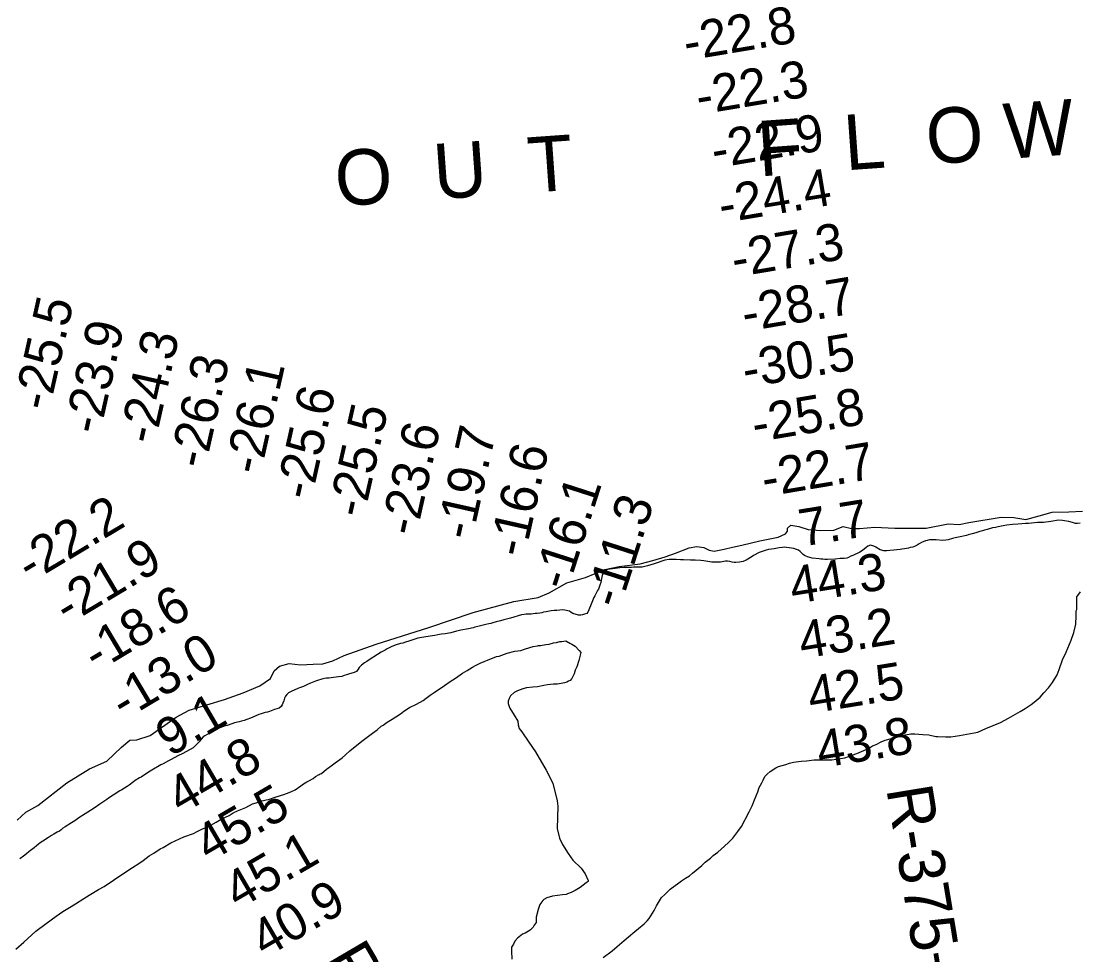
# Model space of a CAD drawing. Extents: x 3148686 to 3186545, y 916144 to 941516.
# Drawn here: x 3162320 to 3164230, y 931302 to 932988 of the extents above; entities that cross this region are included whole.
import ezdxf

# ---------------------------------------------------------------- set-up
doc = ezdxf.new("R2010")
doc.units = 0
for name, color, linetype in [('V-RIVR-EDGE', 7, 'Continuous'), ('V-RIVR-IDEN', 7, 'Continuous'), ('V-RIVR-RANG', 7, 'Continuous'), ('V-RIVR-RANG-IDEN', 7, 'Continuous'), ('V-SITE-VEGE', 7, 'Continuous')]:
    doc.layers.add(name, color=color, linetype=linetype)

msp = doc.modelspace()

# ---------------------------------------------------------------- linework, layer by layer
at = {"layer": 'V-RIVR-EDGE'}
msp.add_lwpolyline([(3162312.7, 931544.8), (3162328.9, 931559.7), (3162350.5, 931571.8), (3162402.4, 931612.8), (3162443.3, 931637.7), (3162474.7, 931651.9), (3162501.2, 931677.1), (3162516.5, 931689.3), (3162529, 931690.2), (3162553.1, 931698), (3162600, 931730.8), (3162623.5, 931743.5), (3162687.5, 931762.9), (3162721.1, 931775), (3162751.2, 931787.4), (3162770.2, 931801), (3162776.9, 931815), (3162786.7, 931823.2), (3162804, 931828.1), (3162824.7, 931825.6), (3162847.6, 931827), (3162864.9, 931827.6), (3162883.2, 931832.7), (3162903.7, 931842.7), (3162961.3, 931862.7), (3163056.1, 931892.9), (3163136.5, 931919.8), (3163209.7, 931939.7), (3163253.5, 931947.2), (3163273.7, 931955.4), (3163305.4, 931973.6), (3163339.5, 931983), (3163374, 931997.5), (3163400.2, 932002.9), (3163438, 932008), (3163460.8, 932013.7), (3163483.1, 932020.7), (3163502, 932027.3), (3163526.7, 932037), (3163540.4, 932039.1), (3163553.2, 932037.3), (3163562.3, 932032.4), (3163571.7, 932030.8), (3163589.4, 932034.4), (3163604.9, 932038), (3163621.4, 932041.7), (3163654.3, 932049.2), (3163687.2, 932055.8), (3163700.6, 932061.9), (3163704.3, 932067), (3163704.3, 932072.5), (3163710.1, 932078), (3163724.4, 932075.2), (3163741.4, 932070), (3163763.7, 932068.4), (3163787.7, 932068.7), (3163804.8, 932075.3), (3163819.7, 932071.9), (3163834, 932071.6), (3163861.8, 932074), (3163897.7, 932072.3), (3163927.2, 932072.6), (3163954.3, 932072.2), (3163994, 932080), (3164014, 932079.1), (3164031.7, 932082.7), (3164089.9, 932092.3), (3164112.5, 932091.9), (3164134.4, 932088.2), (3164158.8, 932094.8), (3164182.2, 932101.5), (3164212.1, 932102), (3164236.7, 932103.2)], dxfattribs=at)
at = {"layer": 'V-SITE-VEGE'}
for points in [[(3164232.5, 932081.2), (3164227.9, 932080.8), (3164224.1, 932080.9), (3164218.9, 932082.5), (3164212.1, 932084.3), (3164204.2, 932085.8), (3164200.4, 932086.4), (3164193.2, 932086.6), (3164179.4, 932084.1), (3164166.6, 932082.6), (3164162.6, 932082.4), (3164155.2, 932082.3), (3164139.2, 932080.9), (3164133.8, 932080.6), (3164127.2, 932080.2), (3164120, 932079.5), (3164110.6, 932078.9), (3164100.4, 932077.6), (3164093.2, 932076.4), (3164084.2, 932074.5), (3164079.4, 932073.7), (3164074.2, 932072.7), (3164070.6, 932071.9), (3164064.6, 932070.2), (3164059.8, 932068.8), (3164056.2, 932067.6), (3164051.6, 932066.3), (3164047.8, 932065.1), (3164044, 932063.7), (3164037.6, 932061.9), (3164030.4, 932060.4), (3164027.4, 932059.2), (3164015.9, 932056.9), (3164006.7, 932054.7), (3164002.1, 932053.6), (3163994.3, 932051.4), (3163989.9, 932050.4), (3163984.1, 932049.9), (3163972.8, 932051.3), (3163965.6, 932051.4), (3163960.2, 932051), (3163956, 932050.2), (3163953, 932049.3), (3163946.1, 932046.7), (3163941.7, 932044.3), (3163937.9, 932041.5), (3163933.1, 932039.2), (3163930.1, 932038.2), (3163925.3, 932037.2), (3163922.3, 932036.2), (3163918.9, 932035.5), (3163915.3, 932035.1), (3163910.7, 932034.3), (3163907.7, 932033.9), (3163901.7, 932033.2), (3163895.9, 932032.4), (3163889.1, 932031.8), (3163883.3, 932031.3), (3163878.1, 932031.5), (3163871.3, 932033.1), (3163863.6, 932038), (3163860.2, 932039.8), (3163854.2, 932041.8), (3163849.4, 932040.1), (3163846.2, 932037.7), (3163842.4, 932034.3), (3163837.9, 932031.1), (3163834.5, 932028.8), (3163830.1, 932026.8), (3163825.5, 932025), (3163821.9, 932023), (3163818.7, 932021.5), (3163814.3, 932019.3), (3163811.1, 932018.3), (3163806.3, 932017.5), (3163803.3, 932017.5), (3163799.1, 932017.6), (3163790.1, 932016.6)], [(3163790.1, 932016.6), (3163776.3, 932015.7), (3163771.7, 932015.7), (3163767.9, 932016.1), (3163764.3, 932016.6), (3163761.1, 932016.8), (3163748.3, 932018.3), (3163744.2, 932019.3), (3163740, 932020.5), (3163734.8, 932022.9), (3163732.2, 932024.5), (3163729.2, 932028), (3163726.8, 932030.2), (3163724, 932032.4), (3163720.3, 932034), (3163715.5, 932035.4), (3163711.3, 932036.3), (3163698.1, 932037.9), (3163695.1, 932037.6), (3163688.7, 932036.8), (3163683.1, 932035.6), (3163679.9, 932035.2), (3163674.9, 932034.3), (3163669.5, 932033.7), (3163665.5, 932032.9), (3163660.3, 932031), (3163653.1, 932028.2), (3163642.5, 932022.7), (3163638.4, 932020.1), (3163629.2, 932014.8), (3163624.2, 932012.4), (3163620.2, 932011.4), (3163617.2, 932010.8), (3163611, 932010.1), (3163607.6, 932010.5), (3163604, 932011.1), (3163600.2, 932011.9), (3163595.8, 932012.5), (3163592, 932012.6), (3163582.8, 932011.2), (3163577, 932010.7), (3163570.6, 932010.7), (3163567.3, 932010.9), (3163552.7, 932013.4), (3163547.5, 932014.2), (3163537.3, 932014.5), (3163529.1, 932014.5), (3163516.1, 932015), (3163510.7, 932015.4), (3163502.9, 932015.7), (3163490.1, 932015.6), (3163482.5, 932014.8), (3163467.1, 932008.9), (3163463.3, 932007.7), (3163451.3, 932004.2), (3163446.7, 932003.2), (3163441.3, 932002.1), (3163431.7, 932001.7), (3163426.1, 932001.7), (3163422.5, 932001.4), (3163418.3, 932001.4), (3163412.1, 932001.2), (3163409.1, 932001.2), (3163401.3, 932000.7), (3163392.7, 931999.7), (3163388.3, 931999.2), (3163378.9, 931997.6), (3163375.9, 931996), (3163373.5, 931993.8), (3163371.3, 931991.3), (3163369.3, 931986.7), (3163368.2, 931981.7), (3163366.8, 931974.1), (3163365.4, 931969.3), (3163364.2, 931965.9), (3163362.9, 931962.5), (3163361.1, 931959.5), (3163356.3, 931950.2), (3163354.5, 931947.4), (3163353, 931944.2), (3163349.4, 931935), (3163345.1, 931925.1), (3163343.7, 931920.9), (3163341.7, 931918.5), (3163337.7, 931916.9), (3163333.7, 931915.7), (3163330.7, 931915), (3163326.5, 931915.2), (3163316.5, 931918.2), (3163313.1, 931920.3), (3163310.2, 931922.3), (3163301.8, 931924.5), (3163298.2, 931924.7), (3163293, 931924.2), (3163287.8, 931923.6), (3163282.8, 931923.6), (3163277.4, 931923.1), (3163268.4, 931921.5), (3163263.6, 931920.5), (3163260.2, 931919.4), (3163256.8, 931919)], [(3163614.5, 931524.9), (3163620.7, 931533.8), (3163634.6, 931559.9), (3163640.3, 931570.9), (3163644.4, 931581.9), (3163650.6, 931596), (3163653.1, 931603.8), (3163657.8, 931612.7), (3163659.8, 931617.4), (3163663.4, 931624.2), (3163667.1, 931627.9), (3163672.8, 931633.2), (3163682.7, 931639.5), (3163687.9, 931642.1), (3163700.9, 931645.8), (3163707.6, 931648), (3163714.9, 931649.6), (3163729, 931651.7), (3163738.4, 931652.3), (3163752.4, 931653.9), (3163784.2, 931654.1), (3163807.7, 931657.9), (3163820.7, 931662.7), (3163829, 931665.3), (3163842, 931670.6), (3163850.4, 931674.3), (3163857.6, 931679.1), (3163864.4, 931681.7), (3163873.2, 931686.5), (3163880.5, 931689.6), (3163892, 931692.3), (3163900.3, 931695.5), (3163911.2, 931697.6), (3163916.9, 931699.2), (3163926.8, 931700.8), (3163934.1, 931700.9), (3163948.2, 931699.9), (3163959.2, 931698.9), (3163971.7, 931696.4), (3163975.4, 931696.4), (3163990, 931695.5), (3163998.8, 931695.5), (3164014.5, 931697.7), (3164047.8, 931704.2), (3164062.4, 931710.5), (3164088.9, 931721.6), (3164103.4, 931729), (3164124.2, 931741.1), (3164133.1, 931746.9), (3164144, 931753.7), (3164149.7, 931757.9), (3164160.1, 931766.9), (3164166.8, 931775.2), (3164175.6, 931784.1), (3164182.3, 931793.6), (3164191.1, 931807.7), (3164194.7, 931817.1), (3164200.9, 931834.4), (3164207, 931848.5), (3164216.3, 931870.4), (3164221.4, 931884), (3164224.5, 931899.1), (3164225.4, 931914.3), (3164225.4, 931923.1), (3164226.4, 931925.2), (3164226.3, 931941.9), (3164226.8, 931948.2), (3164228.3, 931950.8), (3164233, 931957.1)], [(3163256.8, 931919), (3163252, 931918), (3163248.6, 931918), (3163245, 931917.7), (3163241, 931917.3), (3163236, 931917.1), (3163232.2, 931917.3), (3163228.4, 931916.6), (3163223.8, 931915.6), (3163203.6, 931910.1), (3163198.8, 931908.7), (3163191.8, 931907), (3163186, 931905.2), (3163178, 931903.3), (3163172.1, 931901.7), (3163168.5, 931900.5), (3163164.7, 931899.5), (3163159.5, 931898.4), (3163149.5, 931896.2), (3163144.7, 931894.7), (3163139.7, 931893.5), (3163136.3, 931892.5), (3163127.7, 931890.6), (3163113.9, 931888.2), (3163109.3, 931887.1), (3163106.3, 931886.1), (3163096.1, 931883.6), (3163086.1, 931881.8), (3163079.1, 931881), (3163075.7, 931880.1), (3163072.5, 931879.7), (3163067.1, 931878.5), (3163062.9, 931877.9), (3163050.9, 931876.4), (3163036.5, 931873.5), (3163032.9, 931872.3), (3163027.3, 931870.6), (3163020.3, 931868.2), (3163014.1, 931866.4), (3163009.7, 931864.9), (3163004.9, 931863.9), (3162995.7, 931860.9), (3162988.2, 931857.8), (3162981.2, 931854.2), (3162977.6, 931852.1), (3162970, 931848.3), (3162963.8, 931844.5), (3162948.9, 931834.6), (3162944.3, 931831.7), (3162940.3, 931829.1), (3162934.5, 931824.7), (3162930.7, 931821), (3162928.7, 931817.8), (3162925.8, 931813.6), (3162921.4, 931811.6), (3162911.2, 931808.7), (3162907.4, 931807.3), (3162903.4, 931806.3), (3162899.4, 931804.8), (3162893, 931803.8), (3162879.8, 931801.9), (3162875.8, 931801.5), (3162871.6, 931801.5), (3162868.2, 931800.9), (3162863.2, 931799.6), (3162855.2, 931797.4), (3162851.8, 931796.2), (3162848.4, 931794.7), (3162842.6, 931792.5), (3162837.4, 931790.1), (3162830, 931786.4), (3162822.8, 931784), (3162819.7, 931782.6), (3162813.1, 931780.1), (3162808.9, 931778.1), (3162802.9, 931774.9), (3162799.7, 931772), (3162797.5, 931769.2), (3162795.7, 931765.2), (3162794.6, 931760.8), (3162793, 931756.4), (3162791.6, 931753.6), (3162789.6, 931750.2), (3162785.8, 931747.1), (3162777.6, 931745.1), (3162768.4, 931741.6), (3162764.8, 931740.4), (3162760.7, 931739.4), (3162753.3, 931737.1), (3162749.1, 931735.7), (3162742.5, 931733.1), (3162738.5, 931731.1), (3162734.5, 931729.4), (3162727.7, 931726.8), (3162722.9, 931725.2), (3162718.3, 931724.1), (3162714.1, 931722.7), (3162705.7, 931720.7), (3162700.7, 931718.8), (3162691.9, 931716.2), (3162688.7, 931715.4)], [(3162681.5, 931546.6), (3162695.6, 931553.4), (3162702.9, 931558.2), (3162710.7, 931561.9), (3162725.7, 931568.2), (3162738.2, 931574.6), (3162744.5, 931576.2), (3162749.2, 931578.3), (3162754.4, 931579.9), (3162757.5, 931580.4), (3162762.7, 931582), (3162766.9, 931582.5), (3162780.9, 931587.3), (3162794.4, 931591.6), (3162799.6, 931593.2), (3162806.9, 931596.3), (3162814.7, 931600), (3162825.1, 931606.9), (3162830.3, 931610.5), (3162836, 931614.2), (3162839.7, 931616.3), (3162847.5, 931620.5), (3162851.6, 931623.7), (3162858.4, 931627.4), (3162860.4, 931629), (3162862.5, 931629.5), (3162871.3, 931637.4), (3162873.4, 931638.4), (3162880.2, 931643.2), (3162887.4, 931648.9), (3162899.9, 931657.9), (3162906.1, 931663.1), (3162913.9, 931670.5), (3162935.2, 931687.8), (3162954.9, 931702), (3162963.2, 931708.3), (3162970.5, 931714.6), (3162974.1, 931716.7), (3162981.4, 931722), (3162990.2, 931727.2), (3162996.5, 931731.4), (3163005.3, 931737.2), (3163011.5, 931741.9), (3163021.4, 931748.8), (3163033.9, 931754.6), (3163046.3, 931761.4), (3163051.5, 931765.1), (3163058.8, 931770.9), (3163066.1, 931775.6), (3163084.8, 931788.3), (3163094.6, 931795.6), (3163104.5, 931801.4), (3163117, 931810.3), (3163125.8, 931815.6), (3163135.2, 931821.4), (3163140.9, 931824.6), (3163149.2, 931828.3), (3163156, 931831.4), (3163162.2, 931834.1), (3163178.3, 931840.4), (3163183.5, 931841.5), (3163197.6, 931846.8), (3163211.6, 931850), (3163222.6, 931851.6), (3163229.3, 931853.7), (3163238.7, 931856.9), (3163245, 931858.5), (3163252.3, 931859.6), (3163254.3, 931860.7), (3163258, 931860.7), (3163267.4, 931862.3), (3163273.6, 931862.9), (3163281.4, 931865), (3163286.6, 931866.1), (3163292.9, 931867.7), (3163296.5, 931867.7), (3163303.8, 931868.8), (3163311.1, 931864.7), (3163314.8, 931863.1), (3163320.6, 931859), (3163327.9, 931851.2), (3163331.1, 931847.6), (3163327.5, 931833.5), (3163323.4, 931822), (3163320.8, 931816.2), (3163318.8, 931809.4), (3163316.7, 931805.8), (3163314.6, 931801.1), (3163311.5, 931797.4), (3163308.4, 931795.8), (3163305.8, 931794.2), (3163301.1, 931793.2), (3163295.4, 931792.1), (3163288.1, 931790.5), (3163281.3, 931790.4), (3163270.9, 931789.3), (3163264.1, 931788.3), (3163252.7, 931786.1), (3163244.3, 931785.5), (3163232.9, 931783.9), (3163226.1, 931782.3)], [(3163226.1, 931782.3), (3163216.7, 931778.6), (3163210.5, 931775.4), (3163203.8, 931769.7), (3163201.2, 931764.9), (3163199.6, 931759.7), (3163199.7, 931755.6), (3163201.3, 931750.3), (3163202.9, 931747.2), (3163210.7, 931734.8), (3163217.1, 931723.8), (3163217.6, 931717.1), (3163219.7, 931710.8), (3163224.5, 931704.6), (3163237.1, 931685.9), (3163248.7, 931668.2), (3163268.2, 931635.5), (3163280.3, 931612.1), (3163288.3, 931580.3), (3163289.4, 931570.4), (3163288.1, 931529.8), (3163292.3, 931512.6), (3163297.6, 931501.1), (3163308.1, 931485), (3163316.5, 931473.1), (3163331.2, 931458.6), (3163338.6, 931448.2), (3163343.9, 931436.2), (3163343.9, 931434.2), (3163340.2, 931432), (3163329.9, 931423.6), (3163320.5, 931417.9), (3163313.2, 931414.2), (3163306.5, 931412), (3163304.4, 931411), (3163297.6, 931410.4), (3163279.9, 931407.7), (3163269.5, 931405), (3163264.3, 931401.9), (3163262.2, 931399.8), (3163257, 931393), (3163253.5, 931383.6), (3163249.9, 931370), (3163249.9, 931360.1), (3163246.8, 931355.4), (3163244.8, 931351.7), (3163239.6, 931346.5), (3163230.2, 931341.2), (3163225.6, 931339.1), (3163219.3, 931334.4), (3163216.2, 931332.3), (3163211.5, 931326.5), (3163209, 931321.3), (3163205.9, 931315.5), (3163205.4, 931308.7), (3163206.5, 931294.1)], [(3162688.7, 931715.4), (3162678.9, 931711.9), (3162668, 931706.8), (3162664.4, 931704.4), (3162656, 931699.8), (3162651.8, 931697.1), (3162649, 931695.7), (3162645.2, 931691.3), (3162641.5, 931686.5), (3162635.1, 931680.2), (3162630.5, 931676), (3162625.5, 931672.4), (3162610.8, 931664.9), (3162604.6, 931661.8), (3162596.4, 931657.4), (3162591.2, 931654.9), (3162586.4, 931652.5), (3162576.6, 931647), (3162572.2, 931644.8), (3162556.3, 931635.5), (3162549.9, 931631.5), (3162537.1, 931623), (3162533.7, 931621.4), (3162526, 931616.5), (3162523, 931614.5), (3162515, 931608.1), (3162511.4, 931605.6), (3162502, 931599.8), (3162498.3, 931597.8), (3162486.5, 931590.5), (3162478.1, 931584.6), (3162474.7, 931582.6), (3162469.5, 931579), (3162465.8, 931576.6), (3162462.2, 931573.9), (3162451.8, 931566.9), (3162440.4, 931559.6), (3162435.6, 931556.8), (3162424.5, 931549.5), (3162416.9, 931544), (3162411.3, 931540.4), (3162399.7, 931533.3), (3162395.6, 931530.5), (3162392.2, 931527.7), (3162389.2, 931525.5), (3162385.2, 931523.2), (3162379.4, 931519.6), (3162375.2, 931517.4), (3162369.6, 931513.9), (3162359.5, 931507.1), (3162354.7, 931504), (3162351.7, 931501.6), (3162347.1, 931498.2), (3162344.1, 931495.6), (3162340.9, 931493), (3162337.5, 931490.7), (3162333.4, 931487.1), (3162330.6, 931485.1), (3162326.8, 931482.1), (3162324.2, 931479.8), (3162317.6, 931475.4)], [(3162310.6, 931312.4), (3162325.1, 931325), (3162346.4, 931344.4), (3162365.1, 931358.6), (3162383.3, 931371.8), (3162395.7, 931380.2), (3162407.7, 931387.5), (3162418.6, 931393.9), (3162433.1, 931403.8), (3162443, 931409.6), (3162459.6, 931419.6), (3162470, 931425.4), (3162487.2, 931436.5), (3162496.5, 931443.3), (3162521.5, 931459.6), (3162532.4, 931467), (3162540.7, 931472.3), (3162551.6, 931480.7), (3162559.9, 931485.4), (3162571.3, 931493.3), (3162576.5, 931495.9), (3162590.5, 931504.3), (3162613.9, 931514.9), (3162631.1, 931521.3), (3162637.9, 931524.4), (3162647.8, 931529.7), (3162658.2, 931533.9), (3162672.2, 931541.3), (3162681.5, 931546.6)], [(3163371.3, 931297.2), (3163387.4, 931309.3), (3163396.2, 931317.1), (3163409.2, 931327.6), (3163416.9, 931334.5), (3163428.4, 931343.9), (3163435.1, 931349.2), (3163445.5, 931358.1), (3163450.7, 931363.3), (3163454.3, 931367.5), (3163463.1, 931381.7), (3163467.2, 931390.5), (3163476.5, 931405.2), (3163481.7, 931410.4), (3163492, 931420.4), (3163508.1, 931432), (3163512.8, 931435.6), (3163520.1, 931440.4), (3163526.8, 931444.6), (3163532.5, 931449.3), (3163549.2, 931463.5), (3163555.4, 931469.3), (3163564.7, 931476.6), (3163569.9, 931481.3), (3163578.2, 931487.1), (3163584.4, 931492.9), (3163596.9, 931503.9), (3163605.2, 931512.3), (3163614.5, 931524.9)]]:
    msp.add_lwpolyline(points, dxfattribs=at)

# ---------------------------------------------------------------- texts
at = {"layer": 'V-RIVR-IDEN'}
msp.add_text('O  U  T         F  L  O W', height=100, rotation=4.0576, dxfattribs=at).set_placement((3162890.1, 932653.2))
at = {"layer": 'V-RIVR-RANG'}
for s, rotation, p in [('-22.8', 9.5458, (3163521.7, 932916.3)), ('-22.3', 9.5458, (3163544.2, 932818.6)), ('-22.9', 9.5458, (3163572.1, 932721.8)), ('-24.4', 9.5458, (3163585.2, 932622.7)), ('-27.3', 9.5458, (3163608.5, 932525.1)), ('-28.7', 9.5458, (3163627.1, 932426.9)), ('-25.5', 77.3603, (3162370.8, 932282.2)), ('-23.9', 77.3603, (3162462.1, 932239.4)), ('-24.3', 77.3603, (3162561.4, 932221.6)), ('-30.5', 9.5458, (3163628, 932325.7)), ('-26.3', 77.3603, (3162652.2, 932177.6)), ('-26.1', 77.3603, (3162752.1, 932166.6)), ('-25.6', 77.3603, (3162844, 932121)), ('-25.8', 9.5458, (3163645.3, 932227.2)), ('-25.5', 77.3603, (3162938.8, 932088.8)), ('-23.6', 77.3603, (3163033.3, 932055.8)), ('-19.7', 77.3603, (3163133.9, 932048.5)), ('-22.7', 9.5458, (3163662.8, 932128.7)), ('-16.6', 77.3603, (3163229.1, 932017.3)), ('-16.1', 72.1383, (3163306.6, 931957.6)), ('-11.3', 72.1383, (3163401.1, 931924.9)), ('-22.2', 30.8281, (3162336.3, 931972.8)), ('7.7', 9.2083, (3163730.3, 932039)), ('-21.9', 30.8281, (3162403.9, 931896.7)), ('44.3', 9.2083, (3163713.7, 931935)), ('-18.6', 30.8281, (3162456, 931811.3)), ('43.2', 9.2083, (3163730, 931836.3)), ('-13.0', 30.8281, (3162505.9, 931724.6)), ('42.5', 9.2083, (3163746.2, 931737.6)), ('9.1', 30.2383, (3162589, 931658.4)), ('43.8', 9.2083, (3163762.4, 931639)), ('44.8', 30.2383, (3162608.8, 931554.2)), ('45.5', 30.2383, (3162659.4, 931467.9)), ('45.1', 30.2383, (3162712, 931382.9)), ('40.9', 30.2383, (3162760.3, 931295.3))]:
    msp.add_text(s, height=67, rotation=rotation, dxfattribs=at).set_placement(p)
at = {"layer": 'V-RIVR-RANG-IDEN'}
for s, rotation, p in [('R-375+00', 279.3457, (3163882.3, 931601.8)), ('R-385+00', 300.3811, (3162867.5, 931294.3))]:
    msp.add_text(s, height=83, rotation=rotation, dxfattribs=at).set_placement(p)

doc.saveas('drawing.dxf')
